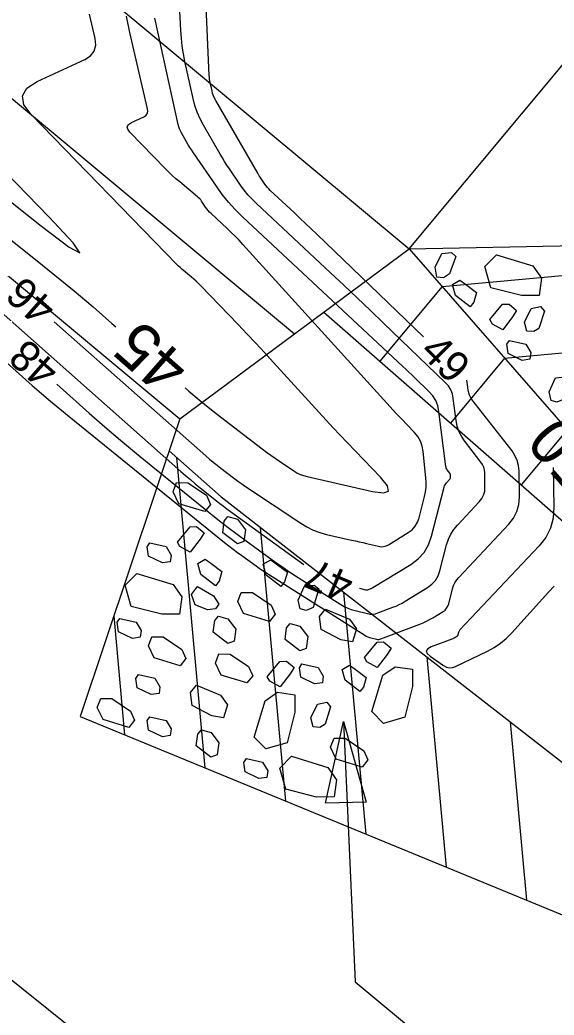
# Model space of a CAD drawing. Extents: x 2384780 to 2405861, y 547869 to 573706.
# Drawn here: x 2392379.3 to 2392414, y 553241 to 553305.6 of the extents above; entities that cross this region are included whole.
import ezdxf

# ---------------------------------------------------------------- set-up
doc = ezdxf.new("R2010")
doc.units = 0
for name, color, linetype in [('Breaklines', 7, 'Continuous'), ('Old_Level_60', 7, 'Continuous'), ('Old_Level_61', 7, 'Continuous'), ('Old_Level_63', 7, 'Continuous'), ('Prop Buffer Zone 1', 7, 'Continuous')]:
    doc.layers.add(name, color=color, linetype=linetype)

msp = doc.modelspace()

# ---------------------------------------------------------------- linework, layer by layer
at = {"layer": 'Breaklines'}
for p, q in [((2392273.8595, 553399.498), (2392404.5415, 553290.71)), ((2392266.41175, 553393.98775), (2392397.09375, 553285.19975)), ((2392258.964, 553388.47725), (2392389.646, 553279.68925)), ((2392404.5415, 553290.71), (2392426.70025, 553317.32825)), ((2392389.646, 553279.68925), (2392404.5415, 553290.71)), ((2392404.5415, 553290.71), (2392424.387, 553291.1045)), ((2392404.5415, 553290.71), (2392437.826, 553252.598)), ((2392406.674, 553288.26825), (2392424.9005, 553289.93475)), ((2392406.674, 553288.26825), (2392402.63925, 553283.42125)), ((2392398.9995, 553286.6095), (2392437.826, 553252.598)), ((2392410.7345, 553283.61875), (2392427.01925, 553285.1075)), ((2392410.7345, 553283.61875), (2392407.2255, 553279.4035)), ((2392389.646, 553279.68925), (2392383.175, 553260.35425)), ((2392414.79525, 553278.969), (2392411.81225, 553275.38575)), ((2392389.4405, 553277.17), (2392391.2835, 553257.01675)), ((2392394.877, 553272.626), (2392396.50075, 553254.86925)), ((2392400.28225, 553268.4225), (2392401.718, 553252.72175)), ((2392385.36025, 553266.884), (2392386.06625, 553259.16425)), ((2392405.68725, 553264.21925), (2392406.93475, 553250.5745)), ((2392383.175, 553260.35425), (2392428.72225, 553241.6065)), ((2392411.0925, 553260.0155), (2392412.152, 553248.427))]:
    msp.add_line(p, q, dxfattribs=at)
for points in [[(2392406.3355, 553288.8865), (2392406.23125, 553289.5155), (2392406.667, 553290.4165), (2392407.29875, 553290.4845), (2392407.56075, 553290.2115), (2392407.1675, 553289.08325), (2392406.76875, 553288.8265), (2392406.3355, 553288.8865)], [(2392412.97775, 553287.68875), (2392411.8405, 553287.677), (2392409.84925, 553288.18575), (2392409.45925, 553289.567), (2392410.217, 553290.32825), (2392412.5795, 553289.61025), (2392413.13325, 553288.80775), (2392412.97775, 553287.68875)], [(2392407.828, 553288.68275), (2392408.195, 553288.42075), (2392408.9115, 553287.87625), (2392408.7305, 553287.25275), (2392408.49575, 553286.95975), (2392407.545, 553287.69175), (2392407.3435, 553288.399), (2392407.828, 553288.68275)], [(2392411.51675, 553286.71475), (2392411.25575, 553286.30975), (2392410.61125, 553285.463), (2392409.94325, 553285.83425), (2392409.783, 553286.1185), (2392410.6005, 553287.12), (2392411.022, 553287.12625), (2392411.51675, 553286.71475)], [(2392412.1815, 553285.38075), (2392412.03075, 553285.95125), (2392412.466, 553286.85175), (2392413.07525, 553286.9715), (2392413.3205, 553286.6785), (2392412.96375, 553285.5545), (2392412.63125, 553285.34075), (2392412.1815, 553285.38075)], [(2392412.37725, 553283.5485), (2392411.86925, 553283.475), (2392410.968, 553283.91025), (2392410.8835, 553284.524), (2392411.0525, 553284.773), (2392412.1105, 553284.533), (2392412.43675, 553283.98175), (2392412.37725, 553283.5485)], [(2392413.75225, 553280.8705), (2392413.62125, 553281.42525), (2392414.03625, 553282.34175), (2392414.66875, 553282.41), (2392414.9605, 553282.176), (2392414.59575, 553280.9625), (2392414.1375, 553280.75275), (2392413.75225, 553280.8705)], [(2392388.94875, 553277.60625), (2392392.331, 553274.606), (2392431.09675, 553244.45875)], [(2392389.44125, 553275.53625), (2392390.17175, 553275.5275), (2392391.3745, 553274.72), (2392391.642, 553274.12225), (2392391.2655, 553273.65425), (2392389.59175, 553274.16575), (2392389.22175, 553274.9435), (2392389.44125, 553275.53625)], [(2392392.77125, 553273.33675), (2392393.395, 553273.15625), (2392393.91225, 553272.483), (2392393.80175, 553271.7065), (2392393.39125, 553271.555), (2392392.441, 553272.2875), (2392392.53575, 553273.04525), (2392392.77125, 553273.33675)], [(2392391.2295, 553272.271), (2392390.968, 553271.8655), (2392390.324, 553271.019), (2392389.656, 553271.38975), (2392389.49575, 553271.67475), (2392390.31325, 553272.676), (2392390.7345, 553272.682), (2392391.2295, 553272.271)], [(2392389.0245, 553270.4005), (2392388.5165, 553270.327), (2392387.61525, 553270.76225), (2392387.53075, 553271.376), (2392387.69975, 553271.625), (2392388.75775, 553271.385), (2392389.084, 553270.83375), (2392389.0245, 553270.4005)], [(2392391.3, 553270.57075), (2392391.667, 553270.30875), (2392392.3835, 553269.76425), (2392392.2025, 553269.14075), (2392391.96775, 553268.84775), (2392391.017, 553269.57975), (2392390.8155, 553270.287), (2392391.3, 553270.57075)], [(2392395.5495, 553270.52925), (2392395.916, 553270.267), (2392396.63325, 553269.722), (2392396.45275, 553269.09875), (2392396.21675, 553268.80575), (2392395.2665, 553269.53825), (2392395.064, 553270.2455), (2392395.5495, 553270.52925)], [(2392389.61975, 553267.00675), (2392388.4825, 553266.995), (2392386.49125, 553267.50375), (2392386.10125, 553268.885), (2392386.859, 553269.64625), (2392389.2215, 553268.92825), (2392389.77525, 553268.12575), (2392389.61975, 553267.00675)], [(2392391.9675, 553267.343), (2392391.44025, 553267.2855), (2392390.6405, 553267.60725), (2392390.40825, 553268.2755), (2392390.796, 553268.7985), (2392391.84025, 553268.18275), (2392392.18325, 553267.6515), (2392391.9675, 553267.343)], [(2392397.45825, 553267.34475), (2392397.32725, 553267.8995), (2392397.74225, 553268.816), (2392398.37475, 553268.88425), (2392398.6665, 553268.65025), (2392398.30175, 553267.43675), (2392397.8435, 553267.227), (2392397.45825, 553267.34475)], [(2392393.63975, 553268.4085), (2392394.36975, 553268.39925), (2392395.57175, 553267.59175), (2392395.83925, 553266.9945), (2392395.463, 553266.527), (2392393.789, 553267.03825), (2392393.4195, 553267.8155), (2392393.63975, 553268.4085)], [(2392400.86325, 553265.2015), (2392400.10175, 553265.3325), (2392398.8195, 553266.00925), (2392398.72575, 553266.8535), (2392399.103, 553267.3215), (2392400.66575, 553266.6735), (2392401.126, 553266.0485), (2392400.86325, 553265.2015)], [(2392387.07675, 553265.50125), (2392386.56875, 553265.42775), (2392385.6675, 553265.863), (2392385.583, 553266.47675), (2392385.752, 553266.72575), (2392386.81, 553266.48575), (2392387.13625, 553265.9345), (2392387.07675, 553265.50125)], [(2392392.151, 553266.87225), (2392392.77525, 553266.69075), (2392393.29225, 553266.0185), (2392393.182, 553265.24175), (2392392.77125, 553265.09), (2392391.8205, 553265.82275), (2392391.9155, 553266.58025), (2392392.151, 553266.87225)], [(2392396.81425, 553266.3965), (2392397.438, 553266.216), (2392397.95525, 553265.54275), (2392397.84475, 553264.76625), (2392397.43425, 553264.61475), (2392396.484, 553265.34725), (2392396.57875, 553266.105), (2392396.81425, 553266.3965)], [(2392387.842, 553265.5275), (2392388.5725, 553265.51875), (2392389.77525, 553264.71125), (2392390.04275, 553264.1135), (2392389.66625, 553263.6455), (2392387.9925, 553264.157), (2392387.6225, 553264.93475), (2392387.842, 553265.5275)], [(2392403.3705, 553264.78425), (2392403.1085, 553264.37975), (2392402.465, 553263.5325), (2392401.79725, 553263.9035), (2392401.63675, 553264.188), (2392402.454, 553265.1895), (2392402.8755, 553265.19575), (2392403.3705, 553264.78425)], [(2392392.18425, 553264.42075), (2392392.91475, 553264.412), (2392394.1175, 553263.6045), (2392394.385, 553263.00675), (2392394.0085, 553262.53875), (2392392.33475, 553263.05025), (2392391.96475, 553263.828), (2392392.18425, 553264.42075)], [(2392397.065, 553263.52825), (2392396.8035, 553263.12275), (2392396.1595, 553262.27625), (2392395.4915, 553262.647), (2392395.33125, 553262.932), (2392396.14875, 553263.93325), (2392396.57, 553263.93925), (2392397.065, 553263.52825)], [(2392398.90675, 553262.54975), (2392398.39875, 553262.47625), (2392397.4975, 553262.9115), (2392397.413, 553263.52525), (2392397.582, 553263.77425), (2392398.64, 553263.53425), (2392398.96625, 553262.983), (2392398.90675, 553262.54975)], [(2392400.67025, 553263.699), (2392401.037, 553263.43675), (2392401.75425, 553262.89175), (2392401.57325, 553262.26825), (2392401.33775, 553261.97575), (2392400.3875, 553262.70825), (2392400.185, 553263.4155), (2392400.67025, 553263.699)], [(2392404.7555, 553263.4315), (2392404.76675, 553262.29475), (2392404.25775, 553260.303), (2392402.87725, 553259.913), (2392402.116, 553260.67075), (2392402.83375, 553263.03275), (2392403.63675, 553263.58725), (2392404.7555, 553263.4315)], [(2392388.29875, 553261.85075), (2392387.79075, 553261.77725), (2392386.8895, 553262.2125), (2392386.805, 553262.82625), (2392386.974, 553263.07525), (2392388.032, 553262.83525), (2392388.35825, 553262.284), (2392388.29875, 553261.85075)], [(2392392.489, 553260.26025), (2392391.7275, 553260.39125), (2392390.44525, 553261.068), (2392390.3515, 553261.91225), (2392390.72875, 553262.38025), (2392392.2915, 553261.73225), (2392392.75175, 553261.10725), (2392392.489, 553260.26025)], [(2392384.5125, 553261.528), (2392385.243, 553261.51925), (2392386.44575, 553260.71175), (2392386.71325, 553260.114), (2392386.33675, 553259.646), (2392384.663, 553260.1575), (2392384.293, 553260.93525), (2392384.5125, 553261.528)], [(2392397.108, 553261.77225), (2392397.11925, 553260.6355), (2392396.61025, 553258.64375), (2392395.22975, 553258.25375), (2392394.4685, 553259.0115), (2392395.18625, 553261.3735), (2392395.98925, 553261.928), (2392397.108, 553261.77225)], [(2392398.30025, 553259.6895), (2392398.1495, 553260.26), (2392398.58475, 553261.1605), (2392399.194, 553261.28025), (2392399.43925, 553260.98725), (2392399.0825, 553259.86325), (2392398.75, 553259.6495), (2392398.30025, 553259.6895)], [(2392389.02725, 553259.1125), (2392388.51925, 553259.039), (2392387.618, 553259.47425), (2392387.5335, 553260.088), (2392387.7025, 553260.337), (2392388.7605, 553260.097), (2392389.08675, 553259.54575), (2392389.02725, 553259.1125)], [(2392400.27413, 553260.0382), (2392401.04172, 553243.13985), (2392407.19022, 553238.0216)], [(2392391.0515, 553259.5015), (2392391.67625, 553259.32025), (2392392.19325, 553258.64725), (2392392.0825, 553257.871), (2392391.6725, 553257.71925), (2392390.721, 553258.45275), (2392390.81625, 553259.2095), (2392391.0515, 553259.5015)], [(2392399.66075, 553258.94925), (2392400.39125, 553258.9405), (2392401.594, 553258.133), (2392401.8615, 553257.53525), (2392401.485, 553257.06725), (2392399.81125, 553257.57875), (2392399.44125, 553258.3565), (2392399.66075, 553258.94925)], [(2392395.29425, 553256.4035), (2392394.78625, 553256.33), (2392393.885, 553256.76525), (2392393.8005, 553257.379), (2392393.9695, 553257.628), (2392395.0275, 553257.388), (2392395.35375, 553256.83675), (2392395.29425, 553256.4035)], [(2392399.6635, 553255.1345), (2392398.52625, 553255.12275), (2392396.535, 553255.6315), (2392396.145, 553257.01275), (2392396.90275, 553257.774), (2392399.26525, 553257.056), (2392399.819, 553256.2535), (2392399.6635, 553255.1345)]]:
    msp.add_lwpolyline(points, dxfattribs=at)
msp.add_lwpolyline([(2392399.10615, 553254.72242), (2392400.27413, 553260.0382), (2392401.74502, 553254.79818)], close=True, dxfattribs=at)
at = {"layer": 'Old_Level_60'}
for points in [[(2392381.6555, 553281.92325), (2392383.7655, 553280.0565), (2392384.78175, 553279.1675), (2392385.8075, 553278.28975), (2392386.84275, 553277.42325), (2392387.88775, 553276.56825), (2392391.65575, 553273.52), (2392392.2245, 553273.0665), (2392392.799, 553272.62075), (2392393.37975, 553272.18325), (2392393.96675, 553271.7535), (2392395.8935, 553270.363), (2392396.30875, 553270.06825), (2392396.728, 553269.78), (2392397.15175, 553269.49775), (2392397.57975, 553269.22225), (2392400.1045, 553267.62275), (2392400.32325, 553267.49625), (2392400.55025, 553267.3885), (2392400.78525, 553267.3), (2392401.02825, 553267.23025), (2392401.83525, 553267.0335), (2392402.00725, 553267.0045), (2392402.17775, 553267.002), (2392402.3465, 553267.02575), (2392402.51375, 553267.076), (2392403.4825, 553267.44525), (2392403.68775, 553267.529), (2392403.88875, 553267.622), (2392404.085, 553267.72425), (2392404.27675, 553267.8355), (2392405.73375, 553268.72675), (2392406.01825, 553268.93825), (2392406.2475, 553269.1905), (2392406.42125, 553269.48375), (2392406.53975, 553269.818), (2392406.973, 553271.511), (2392407.08625, 553271.8625), (2392407.2405, 553272.1915), (2392407.43575, 553272.498), (2392407.672, 553272.782), (2392409.08925, 553274.287), (2392409.2565, 553274.50025), (2392409.3745, 553274.7325), (2392409.44325, 553274.98375), (2392409.46275, 553275.254), (2392409.44625, 553276.168), (2392409.428, 553276.3585), (2392409.38075, 553276.539), (2392409.3045, 553276.70925), (2392409.199, 553276.869), (2392408.133, 553278.2435), (2392407.9275, 553278.5475), (2392407.76725, 553278.87025), (2392407.65275, 553279.21175), (2392407.58375, 553279.57225), (2392407.40575, 553280.998), (2392407.3445, 553281.29225), (2392407.2375, 553281.56325), (2392407.0845, 553281.81125), (2392406.8855, 553282.03625), (2392402.882, 553285.88975), (2392402.0225, 553286.71375), (2392401.16, 553287.5345), (2392400.29425, 553288.35225), (2392399.4255, 553289.1665), (2392394.6225, 553293.6525), (2392394.341, 553293.93), (2392394.07625, 553294.22175), (2392393.828, 553294.5275), (2392393.596, 553294.8475), (2392392.86525, 553295.91575), (2392392.711, 553296.146), (2392392.56125, 553296.37925), (2392392.41575, 553296.61525), (2392392.275, 553296.854), (2392391.18, 553298.752), (2392390.962, 553299.16525), (2392390.7775, 553299.59125), (2392390.6265, 553300.0305), (2392390.50875, 553300.4825), (2392389.9835, 553302.86975), (2392389.884, 553303.37225), (2392389.80625, 553303.8775), (2392389.7505, 553304.38575), (2392389.71625, 553304.897), (2392389.64, 553306.57125)], [(2392405.46175, 553285.00625), (2392398.54875, 553291.6595), (2392398.18, 553292.013), (2392397.81, 553292.36525), (2392397.43875, 553292.716), (2392397.06625, 553293.06525), (2392395.5265, 553294.50325), (2392395.42825, 553294.60025), (2392395.33575, 553294.702), (2392395.249, 553294.809), (2392395.168, 553294.92075), (2392394.9125, 553295.294), (2392394.85875, 553295.3745), (2392394.80625, 553295.45575), (2392394.7555, 553295.53825), (2392394.70625, 553295.62175), (2392391.981, 553300.3455), (2392391.9025, 553300.494), (2392391.83625, 553300.6475), (2392391.782, 553300.8055), (2392391.7395, 553300.968), (2392391.621, 553301.507), (2392391.598, 553301.62275), (2392391.58025, 553301.73925), (2392391.56725, 553301.8565), (2392391.5595, 553301.97425), (2392391.35575, 553306.45125)], [(2392381.485, 553285.97075), (2392391.34225, 553277.2775), (2392391.581, 553277.0705), (2392391.823, 553276.86775), (2392392.0685, 553276.669), (2392392.31725, 553276.47425), (2392393.1355, 553275.84475), (2392393.31175, 553275.7115), (2392393.4905, 553275.58125), (2392393.67125, 553275.454), (2392393.854, 553275.32975), (2392397.5025, 553272.89625), (2392397.8965, 553272.65825), (2392398.307, 553272.459), (2392398.734, 553272.2985), (2392399.17775, 553272.17625), (2392400.8045, 553271.8065), (2392401.04575, 553271.75175), (2392401.287, 553271.6965), (2392401.52825, 553271.64125), (2392401.7695, 553271.58575), (2392402.55725, 553271.404), (2392402.7235, 553271.38125), (2392402.8845, 553271.39075), (2392403.04025, 553271.43275), (2392403.1905, 553271.507), (2392404.47725, 553272.294), (2392404.72875, 553272.48075), (2392404.931, 553272.7035), (2392405.0845, 553272.9625), (2392405.189, 553273.25775), (2392405.54375, 553274.644), (2392405.60625, 553274.94225), (2392405.642, 553275.24225), (2392405.651, 553275.54425), (2392405.633, 553275.8485), (2392405.45725, 553277.55525), (2392405.39225, 553277.9085), (2392405.273, 553278.23625), (2392405.09925, 553278.53875), (2392404.87125, 553278.816), (2392404.0225, 553279.696), (2392403.8415, 553279.88525), (2392403.66175, 553280.07575), (2392403.4835, 553280.26775), (2392403.30675, 553280.461), (2392393.74325, 553291.0015), (2392393.496, 553291.26825), (2392393.2435, 553291.52975), (2392392.98575, 553291.786), (2392392.7225, 553292.037), (2392391.68775, 553293.0035), (2392391.5875, 553293.10225), (2392391.49325, 553293.206), (2392391.405, 553293.31475), (2392391.32225, 553293.42875), (2392391.06225, 553293.809), (2392391.004, 553293.888), (2392390.94075, 553293.96275), (2392390.8725, 553294.03275), (2392390.799, 553294.098), (2392389.645, 553295.0575), (2392389.4005, 553295.26625), (2392389.162, 553295.481), (2392388.929, 553295.70225), (2392388.702, 553295.92975), (2392386.39725, 553298.29875), (2392386.26425, 553298.481), (2392386.2385, 553298.643), (2392386.3205, 553298.7855), (2392386.51, 553298.90775), (2392387.30475, 553299.275), (2392387.4485, 553299.36675), (2392387.539, 553299.48425), (2392387.57625, 553299.628), (2392387.56, 553299.79775), (2392386.4015, 553304.7605), (2392386.182, 553305.82775)], [(2392401.324, 553268.67925), (2392401.696, 553268.5885), (2392401.747, 553268.57975), (2392401.79775, 553268.579), (2392401.84775, 553268.58625), (2392401.89725, 553268.601), (2392402.0585, 553268.6625), (2392402.0925, 553268.6765), (2392402.126, 553268.69175), (2392402.15875, 553268.70875), (2392402.1905, 553268.7275), (2392404.64275, 553270.22725), (2392405.1215, 553270.583), (2392405.50725, 553271.00775), (2392405.7995, 553271.50125), (2392405.999, 553272.0635), (2392406.813, 553275.24575), (2392406.8375, 553275.322), (2392406.871, 553275.3935), (2392406.9135, 553275.45975), (2392406.96475, 553275.5215), (2392407.163, 553275.732), (2392407.18975, 553275.76625), (2392407.20875, 553275.8035), (2392407.21975, 553275.84375), (2392407.22275, 553275.887), (2392407.22025, 553276.03375), (2392407.21725, 553276.06425), (2392407.20975, 553276.09325), (2392407.1975, 553276.1205), (2392407.1805, 553276.146), (2392407.0095, 553276.3665), (2392406.9765, 553276.41525), (2392406.951, 553276.467), (2392406.9325, 553276.52175), (2392406.9215, 553276.5795), (2392406.47475, 553280.1565), (2392406.39775, 553280.52625), (2392406.26325, 553280.867), (2392406.071, 553281.17875), (2392405.821, 553281.4615), (2392404.90975, 553282.3385), (2392404.71425, 553282.526), (2392404.518, 553282.71275), (2392404.321, 553282.89875), (2392404.12325, 553283.084), (2392393.71825, 553292.802), (2392393.254, 553293.26), (2392392.81675, 553293.74125), (2392392.40675, 553294.24625), (2392392.024, 553294.77425), (2392390.53575, 553296.9505), (2392390.42, 553297.123), (2392390.30775, 553297.2975), (2392390.199, 553297.47425), (2392390.0935, 553297.65325), (2392389.7545, 553298.24075), (2392389.687, 553298.36875), (2392389.62975, 553298.50075), (2392389.583, 553298.63675), (2392389.5465, 553298.77675), (2392388.027, 553305.68125)], [(2392368.27525, 553302.02925), (2392380.659, 553292.19425), (2392382.46775, 553290.8195), (2392383.157, 553290.45675), (2392382.727, 553291.1065), (2392381.178, 553292.768), (2392372.7155, 553301.4675)], [(2392371.7015, 553292.20675), (2392389.71375, 553276.2715), (2392390.02425, 553275.99975), (2392390.33775, 553275.7315), (2392390.654, 553275.46675), (2392390.97325, 553275.2055), (2392392.02125, 553274.35775), (2392392.247, 553274.17775), (2392392.47525, 553274.00075), (2392392.70575, 553273.827), (2392392.93875, 553273.6565), (2392397.6985, 553270.222)], [(2392377.33575, 553284.2675), (2392380.072, 553281.84675), (2392380.661, 553281.33125), (2392381.25575, 553280.8225), (2392381.856, 553280.32025), (2392382.462, 553279.8245), (2392392.5595, 553271.6555), (2392392.833, 553271.43725), (2392393.10925, 553271.223), (2392393.38875, 553271.01225), (2392393.671, 553270.80575), (2392394.598, 553270.13675), (2392394.79775, 553269.995), (2392394.9995, 553269.85625), (2392395.20325, 553269.7205), (2392395.40925, 553269.588), (2392401.66025, 553265.628), (2392401.75525, 553265.573), (2392401.854, 553265.526), (2392401.95625, 553265.4875), (2392402.062, 553265.45725), (2392402.413, 553265.37175), (2392402.488, 553265.359), (2392402.562, 553265.358), (2392402.6355, 553265.36825), (2392402.70825, 553265.39025), (2392405.2225, 553266.34875), (2392405.44275, 553266.4385), (2392405.658, 553266.53825), (2392405.86875, 553266.64775), (2392406.07425, 553266.767), (2392406.7385, 553267.17325), (2392406.868, 553267.26975), (2392406.9725, 553267.38475), (2392407.05175, 553267.51825), (2392407.10575, 553267.6705), (2392407.35625, 553268.65025), (2392407.422, 553268.85375), (2392407.51125, 553269.044), (2392407.62425, 553269.2215), (2392407.761, 553269.38575), (2392411.0155, 553272.842), (2392411.32325, 553273.23425), (2392411.54025, 553273.6615), (2392411.66675, 553274.12375), (2392411.70275, 553274.62075), (2392411.67225, 553276.30225), (2392411.639, 553276.653), (2392411.552, 553276.985), (2392411.4115, 553277.298), (2392411.2175, 553277.59225), (2392408.618, 553280.94375), (2392408.527, 553281.078), (2392408.45625, 553281.22075), (2392408.40575, 553281.37175), (2392408.37525, 553281.531), (2392408.3085, 553282.065), (2392408.2855, 553282.175), (2392408.28125, 553282.186)]]:
    msp.add_lwpolyline(points, dxfattribs=at)
at = {"layer": 'Old_Level_61'}
for points in [[(2392389.99, 553281.68975), (2392390.24175, 553281.4715), (2392390.916, 553280.9065), (2392391.5995, 553280.35275), (2392392.2925, 553279.81025), (2392395.0045, 553277.72425), (2392395.27825, 553277.5175), (2392395.5555, 553277.31525), (2392395.836, 553277.11775), (2392396.11975, 553276.925), (2392397.0525, 553276.30275), (2392397.25675, 553276.1795), (2392397.4695, 553276.07625), (2392397.69075, 553275.993), (2392397.92075, 553275.92975), (2392402.157, 553274.96675), (2392402.8705, 553274.87), (2392403.1955, 553274.99225), (2392403.132, 553275.33375), (2392402.68, 553275.894), (2392400.51925, 553278.134), (2392400.05825, 553278.61575), (2392399.60075, 553279.101), (2392399.147, 553279.58975), (2392398.697, 553280.082), (2392395.715, 553283.3685), (2392395.151, 553283.98525), (2392394.582, 553284.59775), (2392394.0085, 553285.2055), (2392393.43025, 553285.809), (2392391.0065, 553288.318), (2392390.8615, 553288.46425), (2392390.71275, 553288.60625), (2392390.56, 553288.74425), (2392390.40325, 553288.878), (2392389.88575, 553289.30825), (2392389.776, 553289.402), (2392389.669, 553289.49825), (2392389.5645, 553289.5975), (2392389.46275, 553289.6995), (2392379.9935, 553299.43375), (2392379.526, 553300.0735), (2392379.436, 553300.6435), (2392379.724, 553301.14325), (2392380.38975, 553301.573), (2392383.482, 553303.00175), (2392383.85975, 553303.243), (2392384.09775, 553303.55225), (2392384.1955, 553303.93025), (2392384.15325, 553304.37625), (2392383.787, 553305.9455)], [(2392369.86125, 553298.29975), (2392380.274, 553290.03025), (2392381.53425, 553289.016), (2392382.781, 553287.98575), (2392384.0145, 553286.93975), (2392385.2345, 553285.8775), (2392385.487, 553285.655)], [(2392413.89675, 553276.528), (2392413.9435, 553273.93975), (2392413.89275, 553273.23875), (2392413.7145, 553272.58725), (2392413.4085, 553271.985), (2392412.97475, 553271.432), (2392407.8365, 553265.97525), (2392407.8055, 553265.938), (2392407.77975, 553265.89775), (2392407.7595, 553265.8545), (2392407.74475, 553265.80825), (2392407.70475, 553265.65275), (2392407.69375, 553265.62125), (2392407.67725, 553265.59375), (2392407.65575, 553265.57), (2392407.629, 553265.55025), (2392407.49525, 553265.46825), (2392407.46625, 553265.4515), (2392407.4365, 553265.436), (2392407.40625, 553265.422), (2392407.37525, 553265.40925)], [(2392407.37525, 553265.40925), (2392405.976, 553264.876), (2392405.744, 553264.7515), (2392405.654, 553264.60925), (2392405.70625, 553264.44925), (2392405.90025, 553264.2715), (2392406.767, 553263.662), (2392406.955, 553263.56), (2392407.1475, 553263.5155), (2392407.345, 553263.52825), (2392407.547, 553263.5985), (2392409.634, 553264.608), (2392410.06725, 553264.8435), (2392410.47175, 553265.11675), (2392410.848, 553265.428), (2392411.19575, 553265.77725), (2392413.5965, 553268.42725), (2392413.9535, 553268.8235)]]:
    msp.add_lwpolyline(points, dxfattribs=at)
at = {"layer": 'Old_Level_63'}
msp.add_circle((2392330.5416, 553340.35211), 187.93516, dxfattribs=at)
at = {"layer": 'Prop Buffer Zone 1'}
msp.add_lwpolyline([(2392470.8365, 553169.64075), (2392406.77575, 553220.7375), (2392375.9545, 553245.43775)], dxfattribs=at)

# ---------------------------------------------------------------- texts
at = {"layer": 'Old_Level_60'}
for s, rotation, p in [('46', 138.5906389, (2392381.7565, 553287.06475)), ('49', 314.9931278, (2392405.149, 553283.95925)), ('48', 138.5010167, (2392381.94625, 553283.001)), ('47', 156.9482444, (2392401.09125, 553269.513))]:
    msp.add_text(s, height=2, rotation=rotation, dxfattribs=at).set_placement(p)
at = {"layer": 'Old_Level_61'}
for s, rotation, p in [('45', 138.6344, (2392390.45675, 553283.2745)), ('50', 130.8673194, (2392417.2385, 553276.665))]:
    msp.add_text(s, height=3, rotation=rotation, dxfattribs=at).set_placement(p)

doc.saveas('drawing.dxf')
